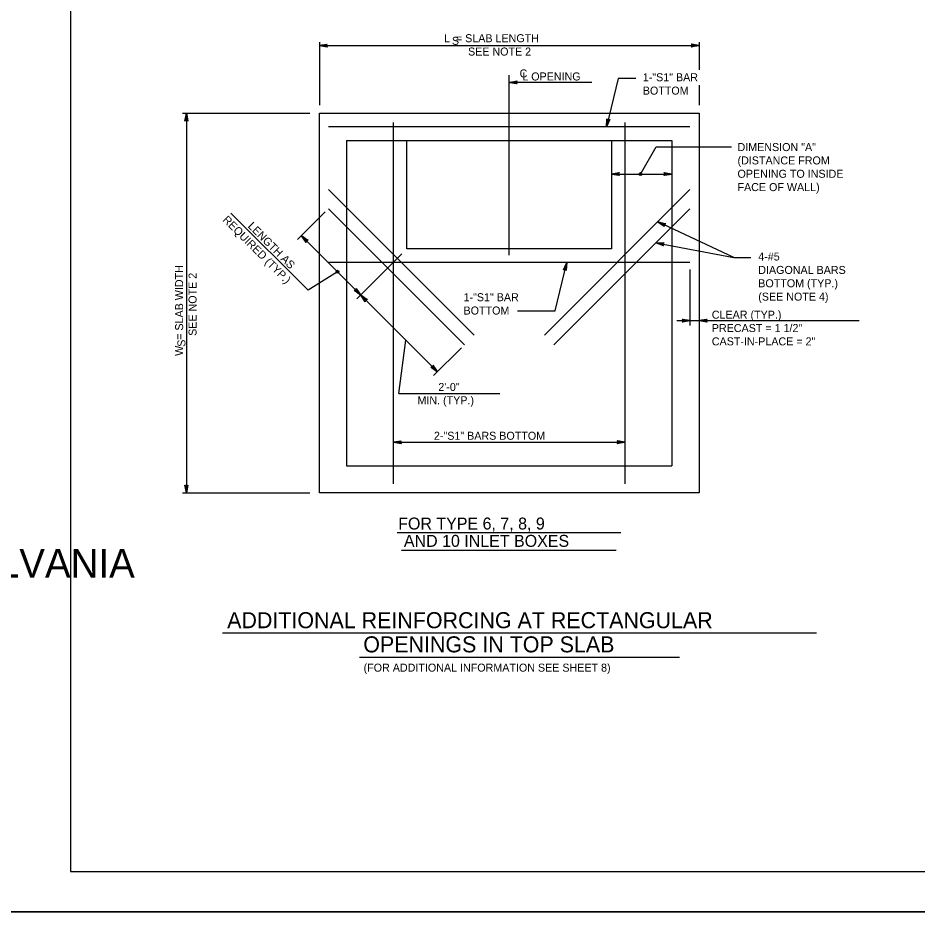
# Model space of a CAD drawing. Extents: x -6420 to 49575, y -4552 to 11624.
# Drawn here: x -838 to 267, y 7702 to 8824 of the extents above; entities that cross this region are included whole.
import ezdxf

# ---------------------------------------------------------------- set-up
doc = ezdxf.new("R2010")
doc.units = 0
doc.layers.add('1', color=7, linetype='Continuous')
doc.layers.add('PLT-BNDY', color=7, linetype='Continuous')

msp = doc.modelspace()

# ---------------------------------------------------------------- linework, layer by layer
at = {"layer": '1'}
for p, q in [((-468, 8795), (-468, 8717.7)), ((-468, 8790.9), (-1.4, 8790.9)), ((-1.4, 8795), (-1.4, 8761.1)), ((-234.7, 8533.3), (-234.7, 8754.5)), ((-100.9, 8750.4), (-115.2, 8690.9)), ((-79.1, 8750.4), (-100.9, 8750.4)), ((-133.2, 8745.5), (-234.7, 8745.5)), ((-1.4, 8742.1), (-1.4, 8717.7)), ((-636, 8707.5), (-479.5, 8707.5)), ((-631.4, 8707.5), (-631.4, 8240.9)), ((-12.5, 8690.9), (-456.9, 8690.9)), ((-377, 8252), (-377, 8696.4)), ((-92.3, 8252), (-92.3, 8696.4)), ((-434.7, 8674.2), (-434.7, 8274.2)), ((-434.7, 8674.2), (-34.7, 8674.2)), ((-360.4, 8674.2), (-109, 8674.2)), ((-360.4, 8540.9), (-360.4, 8674.2)), ((-109, 8674.2), (-109, 8540.9)), ((-34.7, 8674.2), (-34.7, 8274.2)), ((-109, 8632.9), (-34.7, 8632.9)), ((-277.9, 8434.8), (-456.9, 8613.8)), ((-12.5, 8613.8), (-191.5, 8434.8)), ((-289.7, 8423), (-456.9, 8590.2)), ((-12.5, 8590.2), (-179.7, 8423)), ((-576.9, 8585), (-481.9, 8490)), ((-460.8, 8586.4), (-494.8, 8552.3)), ((41.5, 8530.4), (-52, 8574.3)), ((-322.8, 8389.9), (-490, 8557.1)), ((-54.2, 8548.5), (41.5, 8530.4)), ((-421.9, 8479.4), (-366.5, 8534.7)), ((-109, 8540.9), (-360.4, 8540.9)), ((-12.5, 8524.2), (-456.9, 8524.2)), ((-178.3, 8464.7), (-164, 8524.2)), ((41.5, 8530.4), (62.3, 8530.4)), ((-12.5, 8515.5), (-12.5, 8446.6)), ((-224.3, 8464.7), (-178.3, 8464.7)), ((-28.8, 8452.7), (195.3, 8452.7)), ((-370.5, 8363.1), (-361.8, 8428.9)), ((-327.6, 8385.1), (-293.5, 8419.1)), ((-370.5, 8363.1), (-246.2, 8363.1)), ((-377, 8303.3), (-92.3, 8303.3)), ((-434.7, 8274.2), (-34.7, 8274.2)), ((-636, 8240.9), (-479.5, 8240.9)), ((-372.2, 8192.2), (-97.6, 8192.2)), ((-367.1, 8170.7), (-103.4, 8170.7)), ((-586.9, 8068.9), (142.8, 8068.9)), ((-418.6, 8039.2), (-25.2, 8039.2))]:
    msp.add_line(p, q, dxfattribs=at)
for points in [[(1804.7, 7775.5), (1804.7, 9625.9), (-774, 9625.9), (-774, 7775.5), (1804.7, 7775.5), (1804.7, 7862), (1148.5, 7862), (1148.5, 8074.1), (1804.7, 8074.1), (1804.7, 8169.2), (1148.5, 8169.2), (1148.5, 7775.5), (1407.1, 7775.5), (1407.1, 7862), (1407.1, 7775.5), (1659.7, 7775.5), (1659.7, 7862), (1659.7, 7821.5), (1804.7, 7821.5)], [(-468, 8790.9), (-458.2, 8792.7), (-458.6, 8792.4), (-459, 8792.2), (-459.2, 8791.8), (-459.4, 8791.5), (-459.4, 8791.2), (-459.5, 8790.9), (-459.4, 8790.5), (-459.4, 8790.2), (-459.2, 8789.9), (-459, 8789.5), (-458.6, 8789.3), (-458.2, 8789), (-468, 8790.9), (-458.6, 8789.3), (-459, 8789.5), (-468, 8790.9), (-459.2, 8789.9), (-459.4, 8790.2), (-468, 8790.9), (-459.4, 8790.5), (-459.5, 8790.9), (-468, 8790.9), (-459.4, 8791.2), (-459.4, 8791.5), (-468, 8790.9), (-459.2, 8791.8), (-459, 8792.2), (-468, 8790.9), (-458.6, 8792.4)], [(-1.4, 8790.9), (-11.1, 8789), (-10.8, 8789.3), (-10.4, 8789.5), (-10.2, 8789.9), (-10, 8790.2), (-9.9, 8790.5), (-9.9, 8790.9), (-9.9, 8791.2), (-10, 8791.5), (-10.2, 8791.8), (-10.4, 8792.2), (-10.8, 8792.4), (-11.1, 8792.7), (-1.4, 8790.9), (-10.8, 8792.4), (-10.4, 8792.2), (-1.4, 8790.9), (-10.2, 8791.8), (-10, 8791.5), (-1.4, 8790.9), (-9.9, 8791.2), (-9.9, 8790.9), (-1.4, 8790.9), (-9.9, 8790.5), (-10, 8790.2), (-1.4, 8790.9), (-10.2, 8789.9), (-10.4, 8789.5), (-1.4, 8790.9), (-10.8, 8789.3)], [(-234.7, 8745.5), (-224.9, 8747.4), (-225.3, 8747.1), (-225.7, 8746.8), (-225.9, 8746.5), (-226, 8746.2), (-226.1, 8745.9), (-226.2, 8745.5), (-226.1, 8745.2), (-226, 8744.9), (-225.9, 8744.5), (-225.7, 8744.2), (-225.3, 8744), (-224.9, 8743.7), (-234.7, 8745.5), (-225.3, 8744), (-225.7, 8744.2), (-234.7, 8745.5), (-225.9, 8744.5), (-226, 8744.9), (-234.7, 8745.5), (-226.1, 8745.2), (-226.2, 8745.5), (-234.7, 8745.5), (-226.1, 8745.9), (-226, 8746.2), (-234.7, 8745.5), (-225.9, 8746.5), (-225.7, 8746.8), (-234.7, 8745.5), (-225.3, 8747.1)], [(-631.4, 8707.5), (-629.5, 8697.7), (-629.8, 8698.1), (-630, 8698.5), (-630.4, 8698.7), (-630.7, 8698.9), (-631, 8698.9), (-631.4, 8699), (-631.7, 8698.9), (-632, 8698.9), (-632.3, 8698.7), (-632.7, 8698.5), (-632.9, 8698.1), (-633.2, 8697.7), (-631.4, 8707.5), (-632.9, 8698.1), (-632.7, 8698.5), (-631.4, 8707.5), (-632.3, 8698.7), (-632, 8698.9), (-631.4, 8707.5), (-631.7, 8698.9), (-631.4, 8699), (-631.4, 8707.5), (-631, 8698.9), (-630.7, 8698.9), (-631.4, 8707.5), (-630.4, 8698.7), (-630, 8698.5), (-631.4, 8707.5), (-629.8, 8698.1)], [(-115.2, 8690.9), (-114.7, 8700.8), (-114.5, 8700.4), (-114.4, 8699.9), (-114.1, 8699.7), (-113.8, 8699.4), (-113.5, 8699.3), (-113.2, 8699.2), (-112.9, 8699.1), (-112.6, 8699.1), (-112.2, 8699.2), (-111.8, 8699.3), (-111.5, 8699.6), (-111.1, 8699.9), (-115.2, 8690.9), (-111.5, 8699.6), (-111.8, 8699.3), (-115.2, 8690.9), (-112.2, 8699.2), (-112.6, 8699.1), (-115.2, 8690.9), (-112.9, 8699.1), (-113.2, 8699.2), (-115.2, 8690.9), (-113.5, 8699.3), (-113.8, 8699.4), (-115.2, 8690.9), (-114.1, 8699.7), (-114.4, 8699.9), (-115.2, 8690.9), (-114.5, 8700.4)], [(-73.4, 8632.9), (-54.2, 8666.5), (38.7, 8666.5)], [(-109, 8632.9), (-99.2, 8634.8), (-99.6, 8634.5), (-100, 8634.2), (-100.2, 8633.9), (-100.4, 8633.6), (-100.4, 8633.3), (-100.5, 8632.9), (-100.4, 8632.6), (-100.4, 8632.3), (-100.2, 8631.9), (-100, 8631.6), (-99.6, 8631.4), (-99.2, 8631.1), (-109, 8632.9), (-99.6, 8631.4), (-100, 8631.6), (-109, 8632.9), (-100.2, 8631.9), (-100.4, 8632.3), (-109, 8632.9), (-100.4, 8632.6), (-100.5, 8632.9), (-109, 8632.9), (-100.4, 8633.3), (-100.4, 8633.6), (-109, 8632.9), (-100.2, 8633.9), (-100, 8634.2), (-109, 8632.9), (-99.6, 8634.5)], [(-34.7, 8632.9), (-44.5, 8631.1), (-44.1, 8631.4), (-43.7, 8631.6), (-43.5, 8631.9), (-43.3, 8632.3), (-43.3, 8632.6), (-43.2, 8632.9), (-43.3, 8633.3), (-43.3, 8633.6), (-43.5, 8633.9), (-43.7, 8634.2), (-44.1, 8634.5), (-44.5, 8634.8), (-34.7, 8632.9), (-44.1, 8634.5), (-43.7, 8634.2), (-34.7, 8632.9), (-43.5, 8633.9), (-43.3, 8633.6), (-34.7, 8632.9), (-43.3, 8633.3), (-43.2, 8632.9), (-34.7, 8632.9), (-43.3, 8632.6), (-43.3, 8632.3), (-34.7, 8632.9), (-43.5, 8631.9), (-43.7, 8631.6), (-34.7, 8632.9), (-44.1, 8631.4)], [(-52, 8574.3), (-42.4, 8571.8), (-42.8, 8571.7), (-43.3, 8571.6), (-43.6, 8571.4), (-43.9, 8571.2), (-44.1, 8570.9), (-44.3, 8570.7), (-44.4, 8570.3), (-44.4, 8570), (-44.4, 8569.6), (-44.4, 8569.3), (-44.1, 8568.9), (-43.9, 8568.5), (-52, 8574.3), (-44.1, 8568.9), (-44.4, 8569.3), (-52, 8574.3), (-44.4, 8569.6), (-44.4, 8570), (-52, 8574.3), (-44.4, 8570.3), (-44.3, 8570.7), (-52, 8574.3), (-44.1, 8570.9), (-43.9, 8571.2), (-52, 8574.3), (-43.6, 8571.4), (-43.3, 8571.6), (-52, 8574.3), (-42.8, 8571.7)], [(-490, 8557.1), (-481.8, 8551.5), (-482.3, 8551.6), (-482.7, 8551.7), (-483.1, 8551.6), (-483.5, 8551.5), (-483.7, 8551.3), (-484, 8551.1), (-484.2, 8550.8), (-484.4, 8550.5), (-484.5, 8550.2), (-484.6, 8549.8), (-484.5, 8549.4), (-484.4, 8548.9), (-490, 8557.1), (-484.5, 8549.4), (-484.6, 8549.8), (-490, 8557.1), (-484.5, 8550.2), (-484.4, 8550.5), (-490, 8557.1), (-484.2, 8550.8), (-484, 8551.1), (-490, 8557.1), (-483.7, 8551.3), (-483.5, 8551.5), (-490, 8557.1), (-483.1, 8551.6), (-482.7, 8551.7), (-490, 8557.1), (-482.3, 8551.6)], [(-54.2, 8548.5), (-44.3, 8548.5), (-44.7, 8548.3), (-45.1, 8548.1), (-45.4, 8547.8), (-45.6, 8547.5), (-45.7, 8547.2), (-45.8, 8546.9), (-45.8, 8546.6), (-45.8, 8546.2), (-45.7, 8545.9), (-45.6, 8545.5), (-45.3, 8545.2), (-44.9, 8544.9), (-54.2, 8548.5), (-45.3, 8545.2), (-45.6, 8545.5), (-54.2, 8548.5), (-45.7, 8545.9), (-45.8, 8546.2), (-54.2, 8548.5), (-45.8, 8546.6), (-45.8, 8546.9), (-54.2, 8548.5), (-45.7, 8547.2), (-45.6, 8547.5), (-54.2, 8548.5), (-45.4, 8547.8), (-45.1, 8548.1), (-54.2, 8548.5), (-44.7, 8548.3)], [(-164, 8524.2), (-164.5, 8514.2), (-164.7, 8514.7), (-164.9, 8515.1), (-165.1, 8515.4), (-165.4, 8515.6), (-165.7, 8515.8), (-166, 8515.9), (-166.4, 8515.9), (-166.7, 8515.9), (-167.1, 8515.8), (-167.4, 8515.7), (-167.8, 8515.4), (-168.1, 8515.1), (-164, 8524.2), (-167.8, 8515.4), (-167.4, 8515.7), (-164, 8524.2), (-167.1, 8515.8), (-166.7, 8515.9), (-164, 8524.2), (-166.4, 8515.9), (-166, 8515.9), (-164, 8524.2), (-165.7, 8515.8), (-165.4, 8515.6), (-164, 8524.2), (-165.1, 8515.4), (-164.9, 8515.1), (-164, 8524.2), (-164.7, 8514.7)], [(-445.7, 8512.8), (-481.9, 8490)], [(-417.1, 8484.2), (-425.3, 8489.8), (-424.8, 8489.7), (-424.4, 8489.6), (-424, 8489.7), (-423.7, 8489.8), (-423.4, 8490), (-423.1, 8490.2), (-422.9, 8490.5), (-422.7, 8490.7), (-422.6, 8491.1), (-422.5, 8491.5), (-422.6, 8491.9), (-422.7, 8492.4), (-417.1, 8484.2), (-422.6, 8491.9), (-422.5, 8491.5), (-417.1, 8484.2), (-422.6, 8491.1), (-422.7, 8490.7), (-417.1, 8484.2), (-422.9, 8490.5), (-423.1, 8490.2), (-417.1, 8484.2), (-423.4, 8490), (-423.7, 8489.8), (-417.1, 8484.2), (-424, 8489.7), (-424.4, 8489.6), (-417.1, 8484.2), (-424.8, 8489.7)], [(-417.1, 8484.2), (-408.9, 8478.5), (-409.3, 8478.6), (-409.8, 8478.7), (-410.1, 8478.6), (-410.5, 8478.5), (-410.8, 8478.3), (-411, 8478.1), (-411.2, 8477.9), (-411.4, 8477.6), (-411.5, 8477.2), (-411.6, 8476.8), (-411.5, 8476.4), (-411.5, 8475.9), (-417.1, 8484.2), (-411.5, 8476.4), (-411.6, 8476.8), (-417.1, 8484.2), (-411.5, 8477.2), (-411.4, 8477.6), (-417.1, 8484.2), (-411.2, 8477.9), (-411, 8478.1), (-417.1, 8484.2), (-410.8, 8478.3), (-410.5, 8478.5), (-417.1, 8484.2), (-410.1, 8478.6), (-409.8, 8478.7), (-417.1, 8484.2), (-409.3, 8478.6)], [(-12.5, 8452.7), (-22.3, 8450.9), (-21.9, 8451.2), (-21.5, 8451.4), (-21.3, 8451.8), (-21.1, 8452.1), (-21.1, 8452.4), (-21, 8452.7), (-21.1, 8453.1), (-21.1, 8453.4), (-21.3, 8453.7), (-21.5, 8454.1), (-21.9, 8454.3), (-22.3, 8454.6), (-12.5, 8452.7), (-21.9, 8454.3), (-21.5, 8454.1), (-12.5, 8452.7), (-21.3, 8453.7), (-21.1, 8453.4), (-12.5, 8452.7), (-21.1, 8453.1), (-21, 8452.7), (-12.5, 8452.7), (-21.1, 8452.4), (-21.1, 8452.1), (-12.5, 8452.7), (-21.3, 8451.8), (-21.5, 8451.4), (-12.5, 8452.7), (-21.9, 8451.2)], [(-1.4, 8452.7), (8.4, 8454.6), (8.1, 8454.3), (7.7, 8454.1), (7.5, 8453.7), (7.3, 8453.4), (7.2, 8453.1), (7.2, 8452.7), (7.2, 8452.4), (7.3, 8452.1), (7.5, 8451.8), (7.7, 8451.4), (8.1, 8451.2), (8.4, 8450.9), (-1.4, 8452.7), (8.1, 8451.2), (7.7, 8451.4), (-1.4, 8452.7), (7.5, 8451.8), (7.3, 8452.1), (-1.4, 8452.7), (7.2, 8452.4), (7.2, 8452.7), (-1.4, 8452.7), (7.2, 8453.1), (7.3, 8453.4), (-1.4, 8452.7), (7.5, 8453.7), (7.7, 8454.1), (-1.4, 8452.7), (8.1, 8454.3)], [(-322.8, 8389.9), (-331, 8395.5), (-330.6, 8395.4), (-330.1, 8395.3), (-329.7, 8395.4), (-329.4, 8395.5), (-329.1, 8395.7), (-328.8, 8395.9), (-328.6, 8396.2), (-328.4, 8396.5), (-328.4, 8396.8), (-328.3, 8397.2), (-328.3, 8397.6), (-328.4, 8398.1), (-322.8, 8389.9), (-328.3, 8397.6), (-328.3, 8397.2), (-322.8, 8389.9), (-328.4, 8396.8), (-328.4, 8396.5), (-322.8, 8389.9), (-328.6, 8396.2), (-328.8, 8395.9), (-322.8, 8389.9), (-329.1, 8395.7), (-329.4, 8395.5), (-322.8, 8389.9), (-329.7, 8395.4), (-330.1, 8395.3), (-322.8, 8389.9), (-330.6, 8395.4)], [(-377, 8303.3), (-367.3, 8305.1), (-367.6, 8304.9), (-368, 8304.6), (-368.2, 8304.3), (-368.4, 8303.9), (-368.5, 8303.6), (-368.5, 8303.3), (-368.5, 8303), (-368.4, 8302.6), (-368.2, 8302.3), (-368, 8302), (-367.6, 8301.7), (-367.3, 8301.5), (-377, 8303.3), (-367.6, 8301.7), (-368, 8302), (-377, 8303.3), (-368.2, 8302.3), (-368.4, 8302.6), (-377, 8303.3), (-368.5, 8303), (-368.5, 8303.3), (-377, 8303.3), (-368.5, 8303.6), (-368.4, 8303.9), (-377, 8303.3), (-368.2, 8304.3), (-368, 8304.6), (-377, 8303.3), (-367.6, 8304.9)], [(-92.3, 8303.3), (-102.1, 8301.5), (-101.7, 8301.7), (-101.4, 8302), (-101.2, 8302.3), (-101, 8302.6), (-100.9, 8303), (-100.9, 8303.3), (-100.9, 8303.6), (-101, 8303.9), (-101.2, 8304.3), (-101.4, 8304.6), (-101.7, 8304.9), (-102.1, 8305.1), (-92.3, 8303.3), (-101.7, 8304.9), (-101.4, 8304.6), (-92.3, 8303.3), (-101.2, 8304.3), (-101, 8303.9), (-92.3, 8303.3), (-100.9, 8303.6), (-100.9, 8303.3), (-92.3, 8303.3), (-100.9, 8303), (-101, 8302.6), (-92.3, 8303.3), (-101.2, 8302.3), (-101.4, 8302), (-92.3, 8303.3), (-101.7, 8301.7)], [(-631.4, 8240.9), (-633.2, 8250.6), (-632.9, 8250.3), (-632.7, 8249.9), (-632.3, 8249.7), (-632, 8249.5), (-631.7, 8249.4), (-631.4, 8249.4), (-631, 8249.4), (-630.7, 8249.5), (-630.4, 8249.7), (-630, 8249.9), (-629.8, 8250.3), (-629.5, 8250.6), (-631.4, 8240.9), (-629.8, 8250.3), (-630, 8249.9), (-631.4, 8240.9), (-630.4, 8249.7), (-630.7, 8249.5), (-631.4, 8240.9), (-631, 8249.4), (-631.4, 8249.4), (-631.4, 8240.9), (-631.7, 8249.4), (-632, 8249.5), (-631.4, 8240.9), (-632.3, 8249.7), (-632.7, 8249.9), (-631.4, 8240.9), (-632.9, 8250.3)]]:
    msp.add_lwpolyline(points, dxfattribs=at)
msp.add_lwpolyline([(-468, 8707.5), (-1.4, 8707.5), (-1.4, 8240.9), (-468, 8240.9)], close=True, dxfattribs=at)
for centre, radius in [((-73.4, 8632.9), 1.74), ((-73.4, 8632.9), 0.868), ((-445.7, 8512.8), 1.74), ((-445.7, 8512.8), 0.868)]:
    msp.add_circle(centre, radius, dxfattribs=at)
at = {"layer": 'PLT-BNDY'}
for points in [[(-902, 9675.1), (1857.2, 9675.1), (1857.2, 7726.3), (-902, 7726.3)], [(-902, 7726.3), (1857.2, 7726.3), (1857.2, 5777.4), (-902, 5777.4)]]:
    msp.add_lwpolyline(points, close=True, dxfattribs=at)

# ---------------------------------------------------------------- texts
at = {"layer": '1'}
for s, height, p in [('L  = SLAB LENGTH', 9.843, (-314.8, 8794.9)), ('S', 9.84, (-305.1, 8791.7)), ('SEE NOTE 2', 9.84, (-285.3, 8778.5)), ('C', 9.84, (-221.9, 8751.6)), ('L OPENING', 9.84, (-218.6, 8747.9)), ('1-"S1" BAR', 9.84, (-70.5, 8746.9)), ('BOTTOM', 9.84, (-70.5, 8730.5)), ('DIMENSION "A"', 9.843, (45.9, 8661.1)), ('(DISTANCE FROM', 9.843, (45.9, 8644.7)), ('OPENING TO INSIDE', 9.843, (45.9, 8628.3)), ('FACE OF WALL)', 9.843, (45.9, 8611.9)), ('4-#5', 9.84, (71.4, 8526.6)), ('DIAGONAL BARS', 9.843, (71.4, 8510.1)), ('BOTTOM (TYP.)', 9.843, (71.4, 8493.7)), ('(SEE NOTE 4)', 9.843, (71.4, 8477.3)), ('1-"S1" BAR', 9.84, (-290.8, 8476.6)), ('BOTTOM', 9.84, (-290.8, 8460.2)), ('CLEAR (TYP.)', 9.843, (14.3, 8455.1)), ('PRECAST = 1 1/2"', 9.843, (14.3, 8438.7)), ('CAST-IN-PLACE = 2"', 9.843, (14.3, 8422.3)), ('2\'-0"', 9.84, (-321.8, 8366.3)), ('MIN. (TYP.)', 9.843, (-347.4, 8349.9)), ('2-"S1" BARS BOTTOM', 9.843, (-327.2, 8306.3)), ('FOR TYPE 6, 7, 8, 9', 14.69, (-371.1, 8196)), ('AND 10 INLET BOXES', 14.69, (-364.1, 8174.7)), ('COMMONWEALTH OF PENNSYLVANIA', 35.379, (-1567.5, 8136.8)), ('ADDITIONAL REINFORCING AT RECTANGULAR', 19.685, (-581.3, 8074.7)), ('OPENINGS IN TOP SLAB', 19.685, (-414, 8045)), ('(FOR ADDITIONAL INFORMATION SEE SHEET 8)', 9.843, (-413.6, 8021.3))]:
    msp.add_text(s, height=height, dxfattribs=at).set_placement(p)
for s, height, rotation, p in [('REQUIRED (TYP.)', 9.843, 315, (-587.5, 8575.8)), ('LENGTH AS', 9.84, 315, (-556.6, 8568.1)), ('W  = SLAB WIDTH', 9.843, 90, (-635.4, 8409.4)), ('SEE NOTE 2', 9.84, 90, (-618.9, 8434)), ('S', 9.84, 90, (-632.6, 8420.6))]:
    msp.add_text(s, height=height, rotation=rotation, dxfattribs=at).set_placement(p)

doc.saveas('drawing.dxf')
